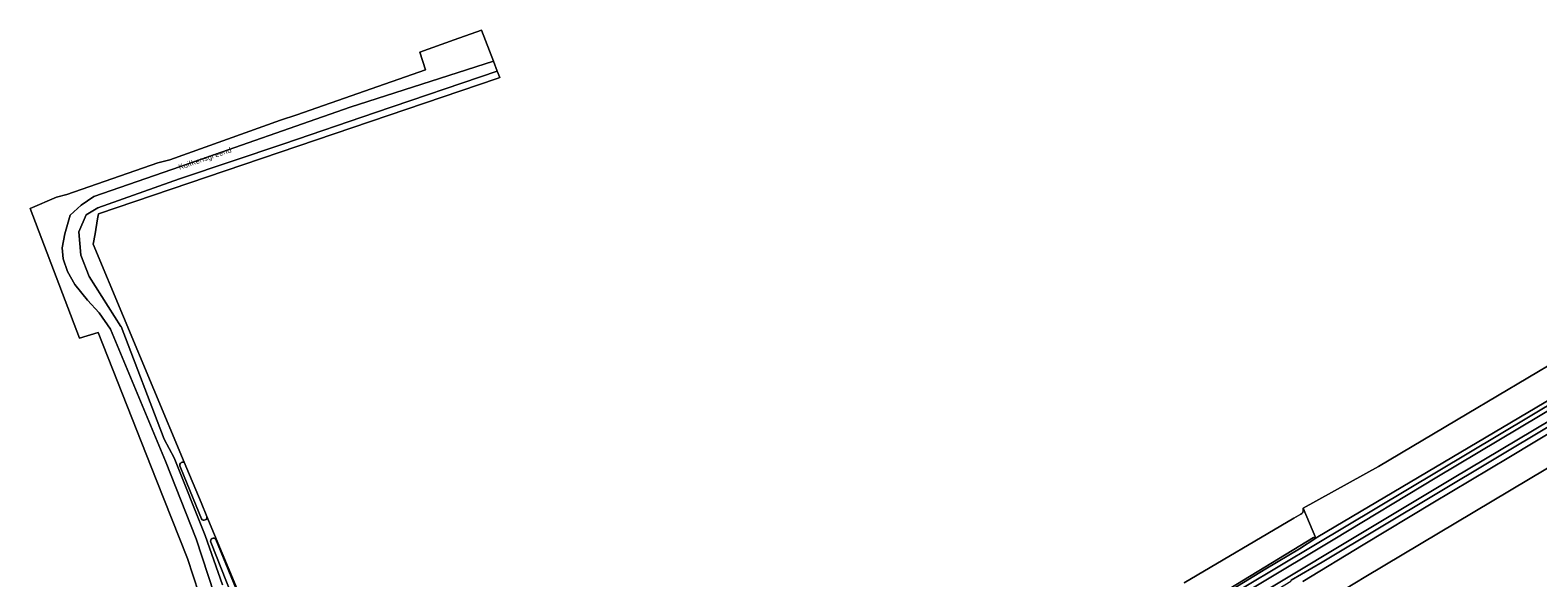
# Model space of a CAD drawing. Extents: x 184422 to 188298, y 343471 to 350189.
# Tile 332 of 513: x 185779 to 186268, y 348531 to 348709. Entities that reach past the tile are written whole.
import ezdxf
from ezdxf.enums import TextEntityAlignment as Align

# ---------------------------------------------------------------- set-up
doc = ezdxf.new("R2010")
doc.units = 0
for name, color, linetype, lineweight in [('B-WA-GR-GRAS-GV', 252, 'Continuous', 13), ('B-WA-GW-TALUD_KRUIN-G', 252, 'Continuous', 18), ('B-WA-OG-TOPOGRAFIE-T18', 252, 'Continuous', 18), ('B-WA-OG-WATER_GREPPEL-GV', 252, 'Continuous', 18), ('B-WA-OG-WEG-GV', 252, 'Continuous', 18), ('B-WA-VH-VERHARDING_ASFALT-GV', 252, 'Continuous', 18), ('B-WA-VH-VERHARDING_HALFVERHARDING_GRIND-GV', 252, 'Continuous', 18)]:
    doc.layers.add(name, color=color, linetype=linetype, lineweight=lineweight)
doc.styles.add('NLCS-ISO-M1000-T18', font='NLCS-ISO.ttf', dxfattribs={"height": 1.8})

msp = doc.modelspace()

# ---------------------------------------------------------------- linework, layer by layer
at = {"layer": 'B-WA-GR-GRAS-GV', "flags": 128}
for points in [[(185833.839, 348526.425), (185830.193, 348537.734), (185820.044, 348563.34), (185801.237, 348610.914), (185795.118, 348609.153), (185779.178, 348651.095), (185787.735, 348654.799), (185791.012, 348655.67), (185820.598, 348665.98), (185824.42, 348666.946), (185860.277, 348679.785), (185865.552, 348681.54), (185907.236, 348696.044), (185905.403, 348701.809), (185916.578, 348705.83), (185925.388, 348708.934), (185929.32, 348698.882), (185930.532, 348695.601), (185931.36, 348693.561), (185930.486, 348693.253), (185801.306, 348649.405), (185801.039, 348647.826), (185800.218, 348642.963), (185799.64, 348639.537), (185829.111, 348568.916), (185834.584, 348555.803), (185836.451, 348551.328), (185848.33, 348522.863)], [(185833.839, 348526.425), (185830.193, 348537.734), (185820.044, 348563.34), (185801.237, 348610.914), (185795.118, 348609.153), (185779.178, 348651.095), (185787.735, 348654.799), (185791.012, 348655.67), (185820.598, 348665.98), (185824.42, 348666.946), (185860.277, 348679.785), (185865.552, 348681.54), (185907.236, 348696.044), (185905.403, 348701.809), (185916.578, 348705.83), (185925.388, 348708.934), (185929.32, 348698.882), (185930.532, 348695.601), (185931.36, 348693.561), (185930.486, 348693.253), (185801.306, 348649.405), (185801.039, 348647.826), (185800.218, 348642.963), (185799.64, 348639.537), (185829.111, 348568.916), (185834.584, 348555.803), (185836.451, 348551.328), (185848.33, 348522.863)], [(185833.839, 348526.425), (185830.193, 348537.734), (185820.044, 348563.34), (185801.237, 348610.914), (185795.118, 348609.153), (185779.178, 348651.095), (185787.735, 348654.799), (185791.012, 348655.67), (185820.598, 348665.98), (185824.42, 348666.946), (185860.277, 348679.785), (185865.552, 348681.54), (185907.236, 348696.044), (185905.403, 348701.809), (185916.578, 348705.83), (185925.388, 348708.934), (185929.32, 348698.882), (185930.532, 348695.601), (185931.36, 348693.561), (185930.486, 348693.253), (185801.306, 348649.405), (185801.039, 348647.826), (185800.218, 348642.963), (185799.64, 348639.537), (185829.111, 348568.916), (185834.584, 348555.803), (185836.451, 348551.328), (185848.33, 348522.863)], [(186153.157, 348529.794), (186188.649, 348550.797), (186190.134, 348551.616), (186190.977, 348552.086), (186191.229, 348552.271), (186191.434, 348552.452), (186191.524, 348552.602), (186191.622, 348552.822), (186191.695, 348553.082), (186191.701, 348553.989), (186216.092, 348567.529), (186244.789, 348584.564), (186293.934, 348613.738), (186298.102, 348616.31), (186298.841, 348617.108), (186299.078, 348617.67), (186299.226, 348618.261), (186298.989, 348618.852), (186298.723, 348619.621), (186297.829, 348622.96), (186294.058, 348632.44), (186296.829, 348633.639), (186304.524, 348615.521)], [(186153.157, 348529.794), (186188.649, 348550.797), (186190.134, 348551.616), (186190.977, 348552.086), (186191.229, 348552.271), (186191.434, 348552.452), (186191.524, 348552.602), (186191.622, 348552.822), (186191.695, 348553.082), (186191.701, 348553.989), (186216.092, 348567.529), (186244.789, 348584.564), (186293.934, 348613.738), (186298.102, 348616.31), (186298.841, 348617.108), (186299.078, 348617.67), (186299.226, 348618.261), (186298.989, 348618.852), (186298.723, 348619.621), (186297.829, 348622.96), (186294.058, 348632.44), (186296.829, 348633.639), (186304.524, 348615.521)], [(186153.157, 348529.794), (186188.649, 348550.797), (186190.134, 348551.616), (186190.977, 348552.086), (186191.229, 348552.271), (186191.434, 348552.452), (186191.524, 348552.602), (186191.622, 348552.822), (186191.695, 348553.082), (186191.701, 348553.989), (186216.092, 348567.529), (186244.789, 348584.564), (186293.934, 348613.738), (186298.102, 348616.31), (186298.841, 348617.108), (186299.078, 348617.67), (186299.226, 348618.261), (186298.989, 348618.852), (186298.723, 348619.621), (186297.829, 348622.96), (186294.058, 348632.44), (186296.829, 348633.639), (186304.524, 348615.521)], [(186300.036, 348616.177), (186299.226, 348618.261), (186299.078, 348617.67), (186298.841, 348617.108), (186298.102, 348616.31), (186293.934, 348613.738), (186244.789, 348584.564), (186216.092, 348567.529), (186191.701, 348553.989), (186195.793, 348544.303), (186196.407, 348544.688), (186294.354, 348602.723), (186301.317, 348606.889)], [(186300.036, 348616.177), (186299.226, 348618.261), (186299.078, 348617.67), (186298.841, 348617.108), (186298.102, 348616.31), (186293.934, 348613.738), (186244.789, 348584.564), (186216.092, 348567.529), (186191.701, 348553.989), (186195.793, 348544.303), (186196.407, 348544.688), (186294.354, 348602.723), (186301.317, 348606.889)], [(186300.036, 348616.177), (186299.226, 348618.261), (186299.078, 348617.67), (186298.841, 348617.108), (186298.102, 348616.31), (186293.934, 348613.738), (186244.789, 348584.564), (186216.092, 348567.529), (186191.701, 348553.989), (186195.793, 348544.303), (186196.407, 348544.688), (186294.354, 348602.723), (186301.317, 348606.889)], [(186347.457, 348508.553), (186350.235, 348557.251), (186350.481, 348563.623), (186351.843, 348563.496), (186352.354, 348568.969), (186349.118, 348567.528), (186347.973, 348569.963), (186363.258, 348576.192), (186363.327, 348580.81), (186346.416, 348593.063), (186340.398, 348599.353), (186340.662, 348611.411), (186328.78, 348612), (186328.144, 348601.079), (186308.05, 348589.14), (186305.645, 348587.711), (186212.029, 348531.865), (186194.196, 348521.023)], [(186347.457, 348508.553), (186350.235, 348557.251), (186350.481, 348563.623), (186351.843, 348563.496), (186352.354, 348568.969), (186349.118, 348567.528), (186347.973, 348569.963), (186363.258, 348576.192), (186363.327, 348580.81), (186346.416, 348593.063), (186340.398, 348599.353), (186340.662, 348611.411), (186328.78, 348612), (186328.144, 348601.079), (186308.05, 348589.14), (186305.645, 348587.711), (186212.029, 348531.865), (186194.196, 348521.023)], [(186347.457, 348508.553), (186350.235, 348557.251), (186350.481, 348563.623), (186351.843, 348563.496), (186352.354, 348568.969), (186349.118, 348567.528), (186347.973, 348569.963), (186363.258, 348576.192), (186363.327, 348580.81), (186346.416, 348593.063), (186340.398, 348599.353), (186340.662, 348611.411), (186328.78, 348612), (186328.144, 348601.079), (186308.05, 348589.14), (186305.645, 348587.711), (186212.029, 348531.865), (186194.196, 348521.023)], [(186194.196, 348521.023), (186212.029, 348531.865), (186305.645, 348587.711)], [(186194.196, 348521.023), (186212.029, 348531.865), (186305.645, 348587.711)], [(186194.196, 348521.023), (186212.029, 348531.865), (186305.645, 348587.711)], [(186275.741, 348580.966), (186258.315, 348570.486), (186233.694, 348555.725), (186211.119, 348542.16), (186191.534, 348530.232)], [(186275.741, 348580.966), (186258.315, 348570.486), (186233.694, 348555.725), (186211.119, 348542.16), (186191.534, 348530.232)], [(186275.741, 348580.966), (186258.315, 348570.486), (186233.694, 348555.725), (186211.119, 348542.16), (186191.534, 348530.232)], [(186195.793, 348544.303), (186191.701, 348553.989), (186191.695, 348553.082), (186191.622, 348552.822), (186191.524, 348552.602), (186191.434, 348552.452), (186191.229, 348552.271), (186190.977, 348552.086), (186190.134, 348551.616), (186188.649, 348550.797), (186153.157, 348529.794)], [(186195.793, 348544.303), (186191.701, 348553.989), (186191.695, 348553.082), (186191.622, 348552.822), (186191.524, 348552.602), (186191.434, 348552.452), (186191.229, 348552.271), (186190.977, 348552.086), (186190.134, 348551.616), (186188.649, 348550.797), (186153.157, 348529.794)], [(186195.793, 348544.303), (186191.701, 348553.989), (186191.695, 348553.082), (186191.622, 348552.822), (186191.524, 348552.602), (186191.434, 348552.452), (186191.229, 348552.271), (186190.977, 348552.086), (186190.134, 348551.616), (186188.649, 348550.797), (186153.157, 348529.794)], [(186113.529, 348489.114), (186113.586, 348488.952), (186117.313, 348492.137), (186120.982, 348495.252), (186127.508, 348500.35), (186132.754, 348504.579), (186135.889, 348506.696), (186137.811, 348508.197), (186140.421, 348510.007), (186143.467, 348512.096), (186153.965, 348518.668), (186168.483, 348527.556), (186179.586, 348534.369), (186190.489, 348540.859), (186195.793, 348544.303), (186195.034, 348544.533), (186167.873, 348528.009), (186158.925, 348522.801)], [(186113.529, 348489.114), (186113.586, 348488.952), (186117.313, 348492.137), (186120.982, 348495.252), (186127.508, 348500.35), (186132.754, 348504.579), (186135.889, 348506.696), (186137.811, 348508.197), (186140.421, 348510.007), (186143.467, 348512.096), (186153.965, 348518.668), (186168.483, 348527.556), (186179.586, 348534.369), (186190.489, 348540.859), (186195.793, 348544.303), (186195.034, 348544.533), (186167.873, 348528.009), (186158.925, 348522.801)], [(186113.529, 348489.114), (186113.586, 348488.952), (186117.313, 348492.137), (186120.982, 348495.252), (186127.508, 348500.35), (186132.754, 348504.579), (186135.889, 348506.696), (186137.811, 348508.197), (186140.421, 348510.007), (186143.467, 348512.096), (186153.965, 348518.668), (186168.483, 348527.556), (186179.586, 348534.369), (186190.489, 348540.859), (186195.793, 348544.303), (186195.034, 348544.533), (186167.873, 348528.009), (186158.925, 348522.801)], [(186158.925, 348522.801), (186167.873, 348528.009), (186195.034, 348544.533), (186195.793, 348544.303)], [(186158.925, 348522.801), (186167.873, 348528.009), (186195.034, 348544.533), (186195.793, 348544.303)], [(186158.925, 348522.801), (186167.873, 348528.009), (186195.034, 348544.533), (186195.793, 348544.303)]]:
    msp.add_lwpolyline(points, dxfattribs=at)
at = {"layer": 'B-WA-GW-TALUD_KRUIN-G', "flags": 128}
for points in [[(186195.793, 348544.303), (186196.407, 348544.688), (186294.354, 348602.723), (186301.317, 348606.889)], [(186195.793, 348544.303), (186196.407, 348544.688), (186294.354, 348602.723), (186301.317, 348606.889)], [(186195.793, 348544.303), (186196.407, 348544.688), (186294.354, 348602.723), (186301.317, 348606.889)], [(186308.05, 348589.14), (186307.877, 348589.667), (186307.485, 348590.292), (186306.849, 348591.046), (186306.528, 348591.325), (186305.073, 348592.586), (186304.443, 348593.043), (186303.423, 348593.837), (186302.638, 348594.624), (186302.086, 348595.354), (186301.675, 348595.875), (186301.379, 348596.234), (186301.214, 348596.341), (186301.111, 348596.408), (186300.89, 348596.491), (186300.806, 348596.496), (186294.257, 348592.552), (186275.741, 348580.966), (186258.315, 348570.486), (186233.694, 348555.725), (186211.119, 348542.16), (186191.534, 348530.232)], [(186308.05, 348589.14), (186307.877, 348589.667), (186307.485, 348590.292), (186306.849, 348591.046), (186306.528, 348591.325), (186305.073, 348592.586), (186304.443, 348593.043), (186303.423, 348593.837), (186302.638, 348594.624), (186302.086, 348595.354), (186301.675, 348595.875), (186301.379, 348596.234), (186301.214, 348596.341), (186301.111, 348596.408), (186300.89, 348596.491), (186300.806, 348596.496), (186294.257, 348592.552), (186275.741, 348580.966), (186258.315, 348570.486), (186233.694, 348555.725), (186211.119, 348542.16), (186191.534, 348530.232)], [(186308.05, 348589.14), (186307.877, 348589.667), (186307.485, 348590.292), (186306.849, 348591.046), (186306.528, 348591.325), (186305.073, 348592.586), (186304.443, 348593.043), (186303.423, 348593.837), (186302.638, 348594.624), (186302.086, 348595.354), (186301.675, 348595.875), (186301.379, 348596.234), (186301.214, 348596.341), (186301.111, 348596.408), (186300.89, 348596.491), (186300.806, 348596.496), (186294.257, 348592.552), (186275.741, 348580.966), (186258.315, 348570.486), (186233.694, 348555.725), (186211.119, 348542.16), (186191.534, 348530.232)], [(186158.925, 348522.801), (186167.873, 348528.009), (186195.034, 348544.533), (186195.793, 348544.303)], [(186158.925, 348522.801), (186167.873, 348528.009), (186195.034, 348544.533), (186195.793, 348544.303)], [(186158.925, 348522.801), (186167.873, 348528.009), (186195.034, 348544.533), (186195.793, 348544.303)]]:
    msp.add_lwpolyline(points, dxfattribs=at)
at = {"layer": 'B-WA-OG-WATER_GREPPEL-GV'}
for points in [[(185829.111, 348568.916, 0.541983), (185827.642, 348567.778)], [(185829.111, 348568.916, 0.541983), (185827.642, 348567.778)], [(185829.111, 348568.916, 0.541983), (185827.642, 348567.778)], [(185834.679, 348550.512, 0.82613), (185836.451, 348551.328)], [(185834.679, 348550.512, 0.82613), (185836.451, 348551.328)], [(185834.679, 348550.512, 0.82613), (185836.451, 348551.328)], [(185839.365, 348543.883, 0.9345275), (185837.715, 348542.99)], [(185839.365, 348543.883, 0.9345275), (185837.715, 348542.99)], [(185839.365, 348543.883, 0.9345275), (185837.715, 348542.99)]]:
    msp.add_lwpolyline(points, format="xyb", dxfattribs=at)
at = {"layer": 'B-WA-OG-WATER_GREPPEL-GV', "flags": 128}
for points in [[(185836.451, 348551.328), (185834.584, 348555.803), (185829.111, 348568.916)], [(185836.451, 348551.328), (185834.584, 348555.803), (185829.111, 348568.916)], [(185836.451, 348551.328), (185834.584, 348555.803), (185829.111, 348568.916)], [(185827.642, 348567.778), (185829.083, 348564.24), (185834.679, 348550.512)], [(185827.642, 348567.778), (185829.083, 348564.24), (185834.679, 348550.512)], [(185827.642, 348567.778), (185829.083, 348564.24), (185834.679, 348550.512)], [(185837.715, 348542.99), (185844.395, 348526.082), (185845.113, 348523.53), (185845.134, 348521.755), (185844.823, 348520.246), (185841.319, 348513.686), (185834.436, 348500.752), (185826.903, 348489.09), (185818.697, 348475.283), (185817.264, 348472.651), (185816.758, 348470.478), (185816.781, 348468.501), (185817.746, 348465.597), (185819.85, 348462.23), (185836.376, 348438.43), (185856.292, 348410.771), (185870.035, 348391.741)], [(185837.715, 348542.99), (185844.395, 348526.082), (185845.113, 348523.53), (185845.134, 348521.755), (185844.823, 348520.246), (185841.319, 348513.686), (185834.436, 348500.752), (185826.903, 348489.09), (185818.697, 348475.283), (185817.264, 348472.651), (185816.758, 348470.478), (185816.781, 348468.501), (185817.746, 348465.597), (185819.85, 348462.23), (185836.376, 348438.43), (185856.292, 348410.771), (185870.035, 348391.741)], [(185837.715, 348542.99), (185844.395, 348526.082), (185845.113, 348523.53), (185845.134, 348521.755), (185844.823, 348520.246), (185841.319, 348513.686), (185834.436, 348500.752), (185826.903, 348489.09), (185818.697, 348475.283), (185817.264, 348472.651), (185816.758, 348470.478), (185816.781, 348468.501), (185817.746, 348465.597), (185819.85, 348462.23), (185836.376, 348438.43), (185856.292, 348410.771), (185870.035, 348391.741)], [(185872.378, 348393.183), (185868.805, 348398.05), (185865.965, 348401.92), (185849.019, 348425.558), (185838.614, 348440.605), (185824.994, 348460.828), (185820.684, 348467.93), (185820.641, 348468.186), (185820.622, 348468.299), (185820.621, 348468.303), (185820.326, 348470.04), (185820.835, 348472.015), (185822.73, 348474.843), (185833.656, 348494.624), (185845.985, 348515.813), (185846.678, 348517.374), (185847.469, 348519.158), (185847.913, 348520.799), (185847.899, 348521.85), (185847.682, 348523.163), (185846.789, 348525.664), (185839.365, 348543.883)], [(185872.378, 348393.183), (185868.805, 348398.05), (185865.965, 348401.92), (185849.019, 348425.558), (185838.614, 348440.605), (185824.994, 348460.828), (185820.684, 348467.93), (185820.641, 348468.186), (185820.622, 348468.299), (185820.621, 348468.303), (185820.326, 348470.04), (185820.835, 348472.015), (185822.73, 348474.843), (185833.656, 348494.624), (185845.985, 348515.813), (185846.678, 348517.374), (185847.469, 348519.158), (185847.913, 348520.799), (185847.899, 348521.85), (185847.682, 348523.163), (185846.789, 348525.664), (185839.365, 348543.883)], [(185872.378, 348393.183), (185868.805, 348398.05), (185865.965, 348401.92), (185849.019, 348425.558), (185838.614, 348440.605), (185824.994, 348460.828), (185820.684, 348467.93), (185820.641, 348468.186), (185820.622, 348468.299), (185820.621, 348468.303), (185820.326, 348470.04), (185820.835, 348472.015), (185822.73, 348474.843), (185833.656, 348494.624), (185845.985, 348515.813), (185846.678, 348517.374), (185847.469, 348519.158), (185847.913, 348520.799), (185847.899, 348521.85), (185847.682, 348523.163), (185846.789, 348525.664), (185839.365, 348543.883)]]:
    msp.add_lwpolyline(points, dxfattribs=at)
at = {"layer": 'B-WA-OG-WEG-GV', "flags": 128}
for points in [[(185838.832, 348526.295), (185833.004, 348544.071), (185823.057, 348569.279), (185805.165, 348612.018), (185801.576, 348617.338), (185797.748, 348621.455), (185793.665, 348626.466), (185791.329, 348630.699), (185789.852, 348634.788), (185789.563, 348638.364), (185790.393, 348642.96), (185792.141, 348649.012), (185795.729, 348652.268), (185799.85, 348654.984), (185827.932, 348664.718), (185882.878, 348683.938), (185929.32, 348698.882), (185925.388, 348708.934), (185916.578, 348705.83), (185905.403, 348701.809), (185907.236, 348696.044), (185865.552, 348681.54), (185860.277, 348679.785), (185824.42, 348666.946), (185820.598, 348665.98), (185791.012, 348655.67), (185787.735, 348654.799), (185779.178, 348651.095), (185795.118, 348609.153), (185801.237, 348610.914), (185820.044, 348563.34), (185830.193, 348537.734), (185833.839, 348526.425)], [(185838.832, 348526.295), (185833.004, 348544.071), (185823.057, 348569.279), (185805.165, 348612.018), (185801.576, 348617.338), (185797.748, 348621.455), (185793.665, 348626.466), (185791.329, 348630.699), (185789.852, 348634.788), (185789.563, 348638.364), (185790.393, 348642.96), (185792.141, 348649.012), (185795.729, 348652.268), (185799.85, 348654.984), (185827.932, 348664.718), (185882.878, 348683.938), (185929.32, 348698.882), (185925.388, 348708.934), (185916.578, 348705.83), (185905.403, 348701.809), (185907.236, 348696.044), (185865.552, 348681.54), (185860.277, 348679.785), (185824.42, 348666.946), (185820.598, 348665.98), (185791.012, 348655.67), (185787.735, 348654.799), (185779.178, 348651.095), (185795.118, 348609.153), (185801.237, 348610.914), (185820.044, 348563.34), (185830.193, 348537.734), (185833.839, 348526.425)], [(185838.832, 348526.295), (185833.004, 348544.071), (185823.057, 348569.279), (185805.165, 348612.018), (185801.576, 348617.338), (185797.748, 348621.455), (185793.665, 348626.466), (185791.329, 348630.699), (185789.852, 348634.788), (185789.563, 348638.364), (185790.393, 348642.96), (185792.141, 348649.012), (185795.729, 348652.268), (185799.85, 348654.984), (185827.932, 348664.718), (185882.878, 348683.938), (185929.32, 348698.882), (185925.388, 348708.934), (185916.578, 348705.83), (185905.403, 348701.809), (185907.236, 348696.044), (185865.552, 348681.54), (185860.277, 348679.785), (185824.42, 348666.946), (185820.598, 348665.98), (185791.012, 348655.67), (185787.735, 348654.799), (185779.178, 348651.095), (185795.118, 348609.153), (185801.237, 348610.914), (185820.044, 348563.34), (185830.193, 348537.734), (185833.839, 348526.425)], [(185829.111, 348568.916), (185799.64, 348639.537), (185800.218, 348642.963), (185801.039, 348647.826), (185801.306, 348649.405), (185930.486, 348693.253), (185931.36, 348693.561), (185930.532, 348695.601), (185891.064, 348682.267), (185861.382, 348672.097), (185827.62, 348660.745), (185801.071, 348651.343), (185797.287, 348649.037), (185794.981, 348643.538), (185795.564, 348636.012), (185798.354, 348629.043), (185808.551, 348612.859), (185808.627, 348612.871), (185822.601, 348576.368), (185825.86, 348570.32), (185835.875, 348545.112), (185841.517, 348529.209)], [(185829.111, 348568.916), (185799.64, 348639.537), (185800.218, 348642.963), (185801.039, 348647.826), (185801.306, 348649.405), (185930.486, 348693.253), (185931.36, 348693.561), (185930.532, 348695.601), (185891.064, 348682.267), (185861.382, 348672.097), (185827.62, 348660.745), (185801.071, 348651.343), (185797.287, 348649.037), (185794.981, 348643.538), (185795.564, 348636.012), (185798.354, 348629.043), (185808.551, 348612.859), (185808.627, 348612.871), (185822.601, 348576.368), (185825.86, 348570.32), (185835.875, 348545.112), (185841.517, 348529.209)], [(185829.111, 348568.916), (185799.64, 348639.537), (185800.218, 348642.963), (185801.039, 348647.826), (185801.306, 348649.405), (185930.486, 348693.253), (185931.36, 348693.561), (185930.532, 348695.601), (185891.064, 348682.267), (185861.382, 348672.097), (185827.62, 348660.745), (185801.071, 348651.343), (185797.287, 348649.037), (185794.981, 348643.538), (185795.564, 348636.012), (185798.354, 348629.043), (185808.551, 348612.859), (185808.627, 348612.871), (185822.601, 348576.368), (185825.86, 348570.32), (185835.875, 348545.112), (185841.517, 348529.209)], [(186191.534, 348530.232), (186211.119, 348542.16), (186233.694, 348555.725), (186258.315, 348570.486), (186275.741, 348580.966), (186294.257, 348592.552), (186300.806, 348596.496), (186300.89, 348596.491), (186301.111, 348596.408), (186301.214, 348596.341), (186303.028, 348597.435), (186328.754, 348612.941), (186327.841, 348614.398), (186197.853, 348536.558), (186187.832, 348530.647)], [(186191.534, 348530.232), (186211.119, 348542.16), (186233.694, 348555.725), (186258.315, 348570.486), (186275.741, 348580.966), (186294.257, 348592.552), (186300.806, 348596.496), (186300.89, 348596.491), (186301.111, 348596.408), (186301.214, 348596.341), (186303.028, 348597.435), (186328.754, 348612.941), (186327.841, 348614.398), (186197.853, 348536.558), (186187.832, 348530.647)], [(186191.534, 348530.232), (186211.119, 348542.16), (186233.694, 348555.725), (186258.315, 348570.486), (186275.741, 348580.966), (186294.257, 348592.552), (186300.806, 348596.496), (186300.89, 348596.491), (186301.111, 348596.408), (186301.214, 348596.341), (186303.028, 348597.435), (186328.754, 348612.941), (186327.841, 348614.398), (186197.853, 348536.558), (186187.832, 348530.647)], [(186160.965, 348521.516), (186195.634, 348542.264), (186295.003, 348601.683), (186303.056, 348606.388)], [(186160.965, 348521.516), (186195.634, 348542.264), (186295.003, 348601.683), (186303.056, 348606.388)], [(186160.965, 348521.516), (186195.634, 348542.264), (186295.003, 348601.683), (186303.056, 348606.388)], [(186301.317, 348606.889), (186294.354, 348602.723), (186196.407, 348544.688), (186195.793, 348544.303), (186190.489, 348540.859), (186179.586, 348534.369), (186168.483, 348527.556)], [(186301.317, 348606.889), (186294.354, 348602.723), (186196.407, 348544.688), (186195.793, 348544.303), (186190.489, 348540.859), (186179.586, 348534.369), (186168.483, 348527.556)], [(186301.317, 348606.889), (186294.354, 348602.723), (186196.407, 348544.688), (186195.793, 348544.303), (186190.489, 348540.859), (186179.586, 348534.369), (186168.483, 348527.556)], [(185834.679, 348550.512), (185829.083, 348564.24), (185827.642, 348567.778)], [(185834.679, 348550.512), (185829.083, 348564.24), (185827.642, 348567.778)], [(185834.679, 348550.512), (185829.083, 348564.24), (185827.642, 348567.778)], [(185839.365, 348543.883), (185846.789, 348525.664), (185847.682, 348523.163), (185847.899, 348521.85), (185847.913, 348520.799), (185847.469, 348519.158), (185848.386, 348520.289), (185849.418, 348521.562), (185848.33, 348522.863), (185836.451, 348551.328)], [(185839.365, 348543.883), (185846.789, 348525.664), (185847.682, 348523.163), (185847.899, 348521.85), (185847.913, 348520.799), (185847.469, 348519.158), (185848.386, 348520.289), (185849.418, 348521.562), (185848.33, 348522.863), (185836.451, 348551.328)], [(185839.365, 348543.883), (185846.789, 348525.664), (185847.682, 348523.163), (185847.899, 348521.85), (185847.913, 348520.799), (185847.469, 348519.158), (185848.386, 348520.289), (185849.418, 348521.562), (185848.33, 348522.863), (185836.451, 348551.328)], [(185844.395, 348526.082), (185837.715, 348542.99)], [(185844.395, 348526.082), (185837.715, 348542.99)], [(185844.395, 348526.082), (185837.715, 348542.99)]]:
    msp.add_lwpolyline(points, dxfattribs=at)
at = {"layer": 'B-WA-OG-WEG-GV'}
for points in [[(185827.642, 348567.778, -0.541983), (185829.111, 348568.916)], [(185827.642, 348567.778, -0.541983), (185829.111, 348568.916)], [(185827.642, 348567.778, -0.541983), (185829.111, 348568.916)], [(185836.451, 348551.328, -0.82613), (185834.679, 348550.512)], [(185836.451, 348551.328, -0.82613), (185834.679, 348550.512)], [(185836.451, 348551.328, -0.82613), (185834.679, 348550.512)], [(185837.715, 348542.99, -0.9345275), (185839.365, 348543.883)], [(185837.715, 348542.99, -0.9345275), (185839.365, 348543.883)], [(185837.715, 348542.99, -0.9345275), (185839.365, 348543.883)]]:
    msp.add_lwpolyline(points, format="xyb", dxfattribs=at)
at = {"layer": 'B-WA-VH-VERHARDING_ASFALT-GV', "flags": 128}
for points in [[(186333.368, 348622.818), (186315.526, 348612.139), (186281.914, 348592.061), (186235.01, 348564.028), (186201.354, 348543.79), (186151.251, 348513.727)], [(186151.251, 348513.727), (186201.354, 348543.79), (186235.01, 348564.028), (186281.914, 348592.061), (186315.526, 348612.139), (186333.368, 348622.818)], [(186333.368, 348622.818), (186315.526, 348612.139), (186281.914, 348592.061), (186235.01, 348564.028), (186201.354, 348543.79), (186151.251, 348513.727)], [(186151.251, 348513.727), (186201.354, 348543.79), (186235.01, 348564.028), (186281.914, 348592.061), (186315.526, 348612.139), (186333.368, 348622.818)], [(186333.368, 348622.818), (186315.526, 348612.139), (186281.914, 348592.061), (186235.01, 348564.028), (186201.354, 348543.79), (186151.251, 348513.727)], [(186151.251, 348513.727), (186201.354, 348543.79), (186235.01, 348564.028), (186281.914, 348592.061), (186315.526, 348612.139), (186333.368, 348622.818)], [(186156.433, 348513.353), (186203.922, 348541.921), (186240.102, 348563.6), (186282.274, 348588.751), (186316.562, 348609.309), (186334.359, 348619.988)], [(186334.359, 348619.988), (186316.562, 348609.309), (186282.274, 348588.751), (186240.102, 348563.6), (186203.922, 348541.921), (186156.433, 348513.353)], [(186156.433, 348513.353), (186203.922, 348541.921), (186240.102, 348563.6), (186282.274, 348588.751), (186316.562, 348609.309), (186334.359, 348619.988)], [(186334.359, 348619.988), (186316.562, 348609.309), (186282.274, 348588.751), (186240.102, 348563.6), (186203.922, 348541.921), (186156.433, 348513.353)], [(186156.433, 348513.353), (186203.922, 348541.921), (186240.102, 348563.6), (186282.274, 348588.751), (186316.562, 348609.309), (186334.359, 348619.988)], [(186334.359, 348619.988), (186316.562, 348609.309), (186282.274, 348588.751), (186240.102, 348563.6), (186203.922, 348541.921), (186156.433, 348513.353)], [(186149.26, 348507.155), (186156.732, 348511.951), (186167.989, 348518.617), (186179.367, 348525.331), (186187.717, 348530.408), (186187.832, 348530.647), (186197.853, 348536.558), (186327.841, 348614.398)], [(186149.26, 348507.155), (186156.732, 348511.951), (186167.989, 348518.617), (186179.367, 348525.331), (186187.717, 348530.408), (186187.832, 348530.647), (186197.853, 348536.558), (186327.841, 348614.398)], [(186149.26, 348507.155), (186156.732, 348511.951), (186167.989, 348518.617), (186179.367, 348525.331), (186187.717, 348530.408), (186187.832, 348530.647), (186197.853, 348536.558), (186327.841, 348614.398)], [(186319.224, 348616.035), (186310.593, 348610.978), (186303.056, 348606.388), (186295.003, 348601.683), (186195.634, 348542.264), (186160.965, 348521.516)], [(186319.224, 348616.035), (186310.593, 348610.978), (186303.056, 348606.388), (186295.003, 348601.683), (186195.634, 348542.264), (186160.965, 348521.516)], [(186319.224, 348616.035), (186310.593, 348610.978), (186303.056, 348606.388), (186295.003, 348601.683), (186195.634, 348542.264), (186160.965, 348521.516)]]:
    msp.add_lwpolyline(points, dxfattribs=at)
at = {"layer": 'B-WA-VH-VERHARDING_HALFVERHARDING_GRIND-GV', "flags": 128}
msp.add_lwpolyline([(185841.517, 348529.209), (185835.875, 348545.112), (185825.86, 348570.32), (185822.601, 348576.368), (185808.627, 348612.871), (185808.551, 348612.859), (185798.354, 348629.043), (185795.564, 348636.012), (185794.981, 348643.538), (185797.287, 348649.037), (185801.071, 348651.343), (185827.62, 348660.745), (185861.382, 348672.097), (185891.064, 348682.267), (185930.532, 348695.601), (185929.32, 348698.882), (185882.878, 348683.938), (185827.932, 348664.718), (185799.85, 348654.984), (185795.729, 348652.268), (185792.141, 348649.012), (185790.393, 348642.96), (185789.563, 348638.364), (185789.852, 348634.788), (185791.329, 348630.699), (185793.665, 348626.466), (185797.748, 348621.455), (185801.576, 348617.338), (185805.165, 348612.018), (185823.057, 348569.279), (185833.004, 348544.071), (185838.832, 348526.295)], dxfattribs=at)
msp.add_lwpolyline([(185841.517, 348529.209), (185835.875, 348545.112), (185825.86, 348570.32), (185822.601, 348576.368), (185808.627, 348612.871), (185808.551, 348612.859), (185798.354, 348629.043), (185795.564, 348636.012), (185794.981, 348643.538), (185797.287, 348649.037), (185801.071, 348651.343), (185827.62, 348660.745), (185861.382, 348672.097), (185891.064, 348682.267), (185930.532, 348695.601), (185929.32, 348698.882), (185882.878, 348683.938), (185827.932, 348664.718), (185799.85, 348654.984), (185795.729, 348652.268), (185792.141, 348649.012), (185790.393, 348642.96), (185789.563, 348638.364), (185789.852, 348634.788), (185791.329, 348630.699), (185793.665, 348626.466), (185797.748, 348621.455), (185801.576, 348617.338), (185805.165, 348612.018), (185823.057, 348569.279), (185833.004, 348544.071), (185838.832, 348526.295)], dxfattribs=at)
msp.add_lwpolyline([(185841.517, 348529.209), (185835.875, 348545.112), (185825.86, 348570.32), (185822.601, 348576.368), (185808.627, 348612.871), (185808.551, 348612.859), (185798.354, 348629.043), (185795.564, 348636.012), (185794.981, 348643.538), (185797.287, 348649.037), (185801.071, 348651.343), (185827.62, 348660.745), (185861.382, 348672.097), (185891.064, 348682.267), (185930.532, 348695.601), (185929.32, 348698.882), (185882.878, 348683.938), (185827.932, 348664.718), (185799.85, 348654.984), (185795.729, 348652.268), (185792.141, 348649.012), (185790.393, 348642.96), (185789.563, 348638.364), (185789.852, 348634.788), (185791.329, 348630.699), (185793.665, 348626.466), (185797.748, 348621.455), (185801.576, 348617.338), (185805.165, 348612.018), (185823.057, 348569.279), (185833.004, 348544.071), (185838.832, 348526.295)], dxfattribs=at)

# ---------------------------------------------------------------- texts
at = {"layer": 'B-WA-OG-TOPOGRAFIE-T18', "style": 'NLCS-ISO-M1000-T18'}
msp.add_text('Kuilkensgreend', height=1.8, rotation=18.9, dxfattribs=at).set_placement((185835.895, 348667.152), align=Align.MIDDLE)
msp.add_text('Kuilkensgreend', height=1.8, rotation=18.9, dxfattribs=at).set_placement((185835.895, 348667.152), align=Align.MIDDLE)
msp.add_text('Kuilkensgreend', height=1.8, rotation=18.9, dxfattribs=at).set_placement((185835.895, 348667.152), align=Align.MIDDLE)

doc.saveas('drawing.dxf')
